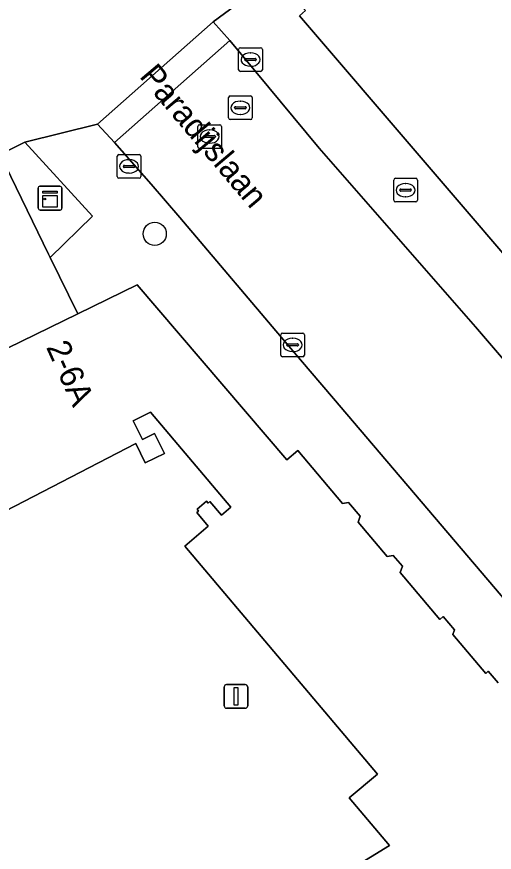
# Model space of a CAD drawing. Extents: x 160663 to 161506, y 382245 to 383291.
# Drawn here: x 161270.83 to 161290.96, y 382977.84 to 383013.07 of the extents above; entities that cross this region are included whole.
import ezdxf

# ---------------------------------------------------------------- set-up
doc = ezdxf.new("R2010")
doc.units = 0
for name, color, linetype in [('IMGEO_Boom', 7, 'Continuous'), ('IMGEO_Brandkraan', 7, 'Continuous'), ('IMGEO_Erf', 7, 'Continuous'), ('IMGEO_Groenvoorziening', 7, 'Continuous'), ('IMGEO_Kast', 7, 'Continuous'), ('IMGEO_Kolk', 7, 'Continuous'), ('IMGEO_Lichtmast', 7, 'Continuous'), ('IMGEO_Openbare_ruimte_label', 7, 'Continuous'), ('IMGEO_Pand', 7, 'Continuous'), ('IMGEO_Pand_nummerreeks', 7, 'Continuous'), ('IMGEO_Rijbaan_lokaal_open', 7, 'Continuous'), ('IMGEO_Rioolput', 7, 'Continuous'), ('IMGEO_Voetpad_gesloten', 7, 'Continuous'), ('IMGEO_Voetpad_open', 7, 'Continuous')]:
    doc.layers.add(name, color=color, linetype=linetype)

msp = doc.modelspace()

# ---------------------------------------------------------------- linework, layer by layer
at = {"layer": 'IMGEO_Boom'}
msp.add_circle((161276.647, 383003.915), 0.489, dxfattribs=at)
at = {"layer": 'IMGEO_Brandkraan'}
for p, q in [((161286.719, 383005.332), (161286.719, 383006.184)), ((161286.794, 383006.258), (161287.646, 383006.258)), ((161287.207, 383006.038), (161287.232, 383006.038)), ((161287.72, 383006.184), (161287.72, 383005.332)), ((161286.978, 383005.752), (161286.978, 383005.764)), ((161287.416, 383005.715), (161287.018, 383005.715)), ((161287.021, 383005.801), (161287.419, 383005.801)), ((161287.462, 383005.764), (161287.462, 383005.752)), ((161287.646, 383005.258), (161286.794, 383005.258)), ((161287.23, 383005.478), (161287.205, 383005.478))]:
    msp.add_line(p, q, dxfattribs=at)
for points in [[(161286.719, 383005.332), (161286.719, 383006.184)], [(161286.794, 383006.258), (161287.646, 383006.258)], [(161287.72, 383006.184), (161287.72, 383005.332)], [(161287.646, 383005.258), (161286.794, 383005.258)]]:
    msp.add_lwpolyline(points, dxfattribs=at)
for centre, radius, start, end in [((161286.796, 383006.182), 0.0765, 91.552, 178.448), ((161286.796, 383006.182), 0.0765, 91.552, 178.448), ((161287.644, 383006.182), 0.0765, 1.552, 88.448), ((161287.644, 383006.182), 0.0765, 1.552, 88.448), ((161287.018, 383005.761), 0.0403, 85.8775, 175.7526), ((161287.015, 383005.751), 0.0366, 178.938, 274.7102), ((161287.419, 383005.758), 0.043, 264.8664, 352.4533), ((161287.423, 383005.763), 0.0386, 1.7309, 96.639), ((161286.796, 383005.334), 0.0765, 181.552, 268.448), ((161286.796, 383005.334), 0.0765, 181.552, 268.448), ((161287.644, 383005.334), 0.0765, 271.552, 358.448), ((161287.644, 383005.334), 0.0765, 271.552, 358.448)]:
    msp.add_arc(centre, radius, start, end, dxfattribs=at)
for centre, major_axis, ratio, start_param, end_param in [((161287.206, 383005.758), (-0.387, 0.002), 0.722429, 4.712389, 7.853982), ((161287.231, 383005.758), (-0.39, 0.002), 0.717154, 1.570796, 4.712389)]:
    msp.add_ellipse(centre, major_axis=major_axis, ratio=ratio, start_param=start_param, end_param=end_param, dxfattribs=at)
at = {"layer": 'IMGEO_Erf'}
msp.add_lwpolyline([(161284.843, 382980.134), (161286.031, 382981.137), (161277.912, 382990.748), (161278.905, 382991.587), (161278.421, 382992.16), (161278.497, 382992.225), (161278.433, 382992.301), (161278.83, 382992.637), (161278.894, 382992.56), (161278.971, 382992.625), (161279.455, 382992.052), (161279.86, 382992.394), (161276.463, 382996.397), (161275.743, 382996.024), (161276.125, 382995.243), (161276.642, 382995.495), (161277.054, 382994.652), (161276.251, 382994.26), (161275.851, 382995.078), (161266.427, 382990.197), (161265.294, 382965.083), (161286.542, 382978.122)], close=True, dxfattribs=at)
at = {"layer": 'IMGEO_Groenvoorziening'}
msp.add_lwpolyline([(161271.172, 383007.777), (161270.121, 383007.263), (161272.175, 383003.058), (161272.246, 383002.914), (161274.02, 383004.658)], close=True, dxfattribs=at)
at = {"layer": 'IMGEO_Kast'}
for p, q in [((161271.809, 383005.919), (161272.65, 383005.919)), ((161272.65, 383005.919), (161271.809, 383005.919)), ((161271.734, 383004.994), (161271.734, 383005.835)), ((161271.734, 383005.835), (161271.734, 383004.994)), ((161272.734, 383005.844), (161272.734, 383005.003)), ((161272.734, 383005.003), (161272.734, 383005.844)), ((161272.659, 383004.919), (161271.818, 383004.919)), ((161271.818, 383004.919), (161272.659, 383004.919))]:
    msp.add_line(p, q, dxfattribs=at)
for points in [[(161271.929, 383005.709), (161272.529, 383005.709), (161272.529, 383005.624), (161271.929, 383005.624), (161271.929, 383005.709)], [(161271.929, 383005.534), (161272.529, 383005.534), (161272.529, 383005.045), (161271.929, 383005.045), (161271.929, 383005.534)]]:
    msp.add_lwpolyline(points, dxfattribs=at)
msp.add_circle((161272.013, 383005.383), 0.0377, dxfattribs=at)
for centre, start, end in [((161271.812, 383005.841), 92.4484, 184.2845), ((161271.812, 383005.841), 92.4484, 184.2845), ((161272.656, 383005.841), 2.4484, 94.2845), ((161272.656, 383005.841), 2.4484, 94.2845), ((161271.812, 383004.997), 182.4484, 274.2845), ((161271.812, 383004.997), 182.4484, 274.2845), ((161272.656, 383004.997), 272.4484, 4.2845), ((161272.656, 383004.997), 272.4484, 4.2845)]:
    msp.add_arc(centre, 0.0779, start, end, dxfattribs=at)
at = {"layer": 'IMGEO_Kolk'}
for p, q in [((161280.184, 383010.835), (161280.184, 383011.687)), ((161280.259, 383011.761), (161281.111, 383011.761)), ((161281.185, 383011.687), (161281.185, 383010.835)), ((161280.443, 383011.255), (161280.443, 383011.267)), ((161280.881, 383011.218), (161280.483, 383011.218)), ((161280.486, 383011.304), (161280.884, 383011.304)), ((161280.672, 383011.541), (161280.697, 383011.541)), ((161280.927, 383011.267), (161280.927, 383011.255)), ((161280.695, 383010.981), (161280.67, 383010.981)), ((161281.111, 383010.761), (161280.259, 383010.761)), ((161275.065, 383006.333), (161275.065, 383007.185)), ((161275.14, 383007.259), (161275.992, 383007.259)), ((161275.553, 383007.039), (161275.578, 383007.039)), ((161276.066, 383007.185), (161276.066, 383006.333)), ((161275.324, 383006.753), (161275.324, 383006.765)), ((161275.762, 383006.716), (161275.364, 383006.716)), ((161275.367, 383006.802), (161275.765, 383006.802)), ((161275.808, 383006.765), (161275.808, 383006.753)), ((161275.576, 383006.479), (161275.551, 383006.479)), ((161275.992, 383006.259), (161275.14, 383006.259)), ((161281.958, 382998.804), (161281.958, 382999.656)), ((161282.033, 382999.73), (161282.885, 382999.73)), ((161282.959, 382999.656), (161282.959, 382998.804)), ((161282.217, 382999.224), (161282.217, 382999.236)), ((161282.26, 382999.273), (161282.658, 382999.273)), ((161282.446, 382999.51), (161282.471, 382999.51)), ((161282.701, 382999.236), (161282.701, 382999.224)), ((161282.655, 382999.187), (161282.257, 382999.187)), ((161282.469, 382998.95), (161282.444, 382998.95)), ((161282.885, 382998.73), (161282.033, 382998.73))]:
    msp.add_line(p, q, dxfattribs=at)
for points in [[(161280.184, 383010.835), (161280.184, 383011.687)], [(161280.259, 383011.761), (161281.111, 383011.761)], [(161281.185, 383011.687), (161281.185, 383010.835)], [(161281.111, 383010.761), (161280.259, 383010.761)], [(161275.065, 383006.333), (161275.065, 383007.185)], [(161275.14, 383007.259), (161275.992, 383007.259)], [(161276.066, 383007.185), (161276.066, 383006.333)], [(161275.992, 383006.259), (161275.14, 383006.259)], [(161281.958, 382998.804), (161281.958, 382999.656)], [(161282.033, 382999.73), (161282.885, 382999.73)], [(161282.959, 382999.656), (161282.959, 382998.804)], [(161282.885, 382998.73), (161282.033, 382998.73)]]:
    msp.add_lwpolyline(points, dxfattribs=at)
for centre, radius, start, end in [((161280.261, 383011.685), 0.0765, 91.552, 178.448), ((161280.261, 383011.685), 0.0765, 91.552, 178.448), ((161281.109, 383011.685), 0.0765, 1.552, 88.448), ((161281.109, 383011.685), 0.0765, 1.552, 88.448), ((161280.483, 383011.264), 0.0403, 85.8775, 175.7526), ((161280.48, 383011.254), 0.0366, 178.938, 274.7102), ((161280.884, 383011.261), 0.043, 264.8664, 352.4533), ((161280.888, 383011.266), 0.0386, 1.7309, 96.639), ((161280.261, 383010.837), 0.0765, 181.552, 268.448), ((161280.261, 383010.837), 0.0765, 181.552, 268.448), ((161281.109, 383010.837), 0.0765, 271.552, 358.448), ((161281.109, 383010.837), 0.0765, 271.552, 358.448), ((161275.142, 383007.183), 0.0765, 91.552, 178.448), ((161275.142, 383007.183), 0.0765, 91.552, 178.448), ((161275.99, 383007.183), 0.0765, 1.552, 88.448), ((161275.99, 383007.183), 0.0765, 1.552, 88.448), ((161275.364, 383006.762), 0.0403, 85.8775, 175.7526), ((161275.361, 383006.752), 0.0366, 178.938, 274.7102), ((161275.765, 383006.759), 0.043, 264.8664, 352.4533), ((161275.769, 383006.764), 0.0386, 1.7309, 96.639), ((161275.142, 383006.335), 0.0765, 181.552, 268.448), ((161275.142, 383006.335), 0.0765, 181.552, 268.448), ((161275.99, 383006.335), 0.0765, 271.552, 358.448), ((161275.99, 383006.335), 0.0765, 271.552, 358.448), ((161282.035, 382999.654), 0.0765, 91.552, 178.448), ((161282.035, 382999.654), 0.0765, 91.552, 178.448), ((161282.883, 382999.654), 0.0765, 1.552, 88.448), ((161282.883, 382999.654), 0.0765, 1.552, 88.448), ((161282.257, 382999.233), 0.0403, 85.8775, 175.7526), ((161282.254, 382999.223), 0.0366, 178.938, 274.7102), ((161282.658, 382999.23), 0.043, 264.8664, 352.4533), ((161282.662, 382999.235), 0.0386, 1.7309, 96.639), ((161282.035, 382998.806), 0.0765, 181.552, 268.448), ((161282.035, 382998.806), 0.0765, 181.552, 268.448), ((161282.883, 382998.806), 0.0765, 271.552, 358.448), ((161282.883, 382998.806), 0.0765, 271.552, 358.448)]:
    msp.add_arc(centre, radius, start, end, dxfattribs=at)
for centre, major_axis, ratio, start_param, end_param in [((161280.671, 383011.261), (-0.387, 0.002), 0.722429, 4.712389, 7.853982), ((161280.696, 383011.261), (-0.39, 0.002), 0.717154, 1.570796, 4.712389), ((161275.552, 383006.759), (-0.387, 0.002), 0.722429, 4.712389, 7.853982), ((161275.577, 383006.759), (-0.39, 0.002), 0.717154, 1.570796, 4.712389), ((161282.445, 382999.23), (-0.387, 0.002), 0.722429, 4.712389, 7.853982), ((161282.47, 382999.23), (-0.39, 0.002), 0.717154, 1.570796, 4.712389)]:
    msp.add_ellipse(centre, major_axis=major_axis, ratio=ratio, start_param=start_param, end_param=end_param, dxfattribs=at)
at = {"layer": 'IMGEO_Lichtmast'}
for p, q in [((161279.575, 382984.01), (161279.575, 382984.81)), ((161279.575, 382984.81), (161279.575, 382984.01)), ((161279.675, 382984.91), (161280.465, 382984.91)), ((161280.465, 382984.91), (161279.675, 382984.91)), ((161280.565, 382984.81), (161280.565, 382984.01)), ((161280.565, 382984.01), (161280.565, 382984.81)), ((161280.465, 382983.91), (161279.675, 382983.91)), ((161279.675, 382983.91), (161280.465, 382983.91))]:
    msp.add_line(p, q, dxfattribs=at)
msp.add_lwpolyline([(161279.995, 382984.785), (161280.145, 382984.785), (161280.145, 382984.035), (161279.995, 382984.035), (161279.995, 382984.785)], dxfattribs=at)
for centre, start, end in [((161279.675, 382984.81), 90, 180), ((161279.675, 382984.81), 90, 180), ((161280.465, 382984.81), 0, 90), ((161280.465, 382984.81), 360, 90), ((161279.675, 382984.01), 180, 270), ((161279.675, 382984.01), 180, 270), ((161280.465, 382984.01), 270, 0), ((161280.465, 382984.01), 270, 0)]:
    msp.add_arc(centre, 0.1, start, end, dxfattribs=at)
at = {"layer": 'IMGEO_Pand'}
for points in [[(161342.497, 383007.969), (161338.4, 383013.116), (161314.847, 383042.706), (161312.592, 383040.865), (161309.473, 383038.318), (161308.323, 383037.379), (161304.378, 383034.158), (161292.963, 383024.838), (161282.641, 383015.991), (161282.856, 383015.732), (161282.654, 383015.564), (161281.709, 383014.778), (161282.953, 383013.38), (161282.996, 383013.332), (161282.742, 383013.11), (161298.304, 382994.942), (161302.262, 382990.321), (161307.89, 382983.751), (161308.641, 382982.874), (161311.38, 382979.675), (161319.015, 382986.625), (161331.209, 382997.725), (161332.203, 382998.63)], [(161272.246, 383002.914), (161272.175, 383003.058), (161270.121, 383007.263), (161259.435, 383002.042), (161260.432, 383000), (161261.591, 382997.628), (161262.718, 382995.323), (161273.404, 383000.542)], [(161286.031, 382981.137), (161284.843, 382980.134), (161286.542, 382978.122), (161265.294, 382965.083), (161266.427, 382990.197), (161275.851, 382995.078), (161276.251, 382994.26), (161277.054, 382994.652), (161276.642, 382995.495), (161276.125, 382995.243), (161275.743, 382996.024), (161276.463, 382996.397), (161279.86, 382992.394), (161279.455, 382992.052), (161278.971, 382992.625), (161278.894, 382992.56), (161278.83, 382992.637), (161278.433, 382992.301), (161278.497, 382992.225), (161278.421, 382992.16), (161278.905, 382991.587), (161277.912, 382990.748)]]:
    msp.add_lwpolyline(points, close=True, dxfattribs=at)
msp.add_lwpolyline([(161291.117, 382984.986), (161290.706, 382985.473), (161290.599, 382985.382), (161289.209, 382987.027), (161289.28, 382987.222), (161288.809, 382987.778), (161288.659, 382987.652), (161286.985, 382989.633), (161287.083, 382989.904), (161286.703, 382990.354), (161286.437, 382990.306), (161285.215, 382991.752), (161285.306, 382992.004), (161284.81, 382992.591), (161284.56, 382992.546), (161282.677, 382994.774), (161282.213, 382994.382), (161275.911, 383001.767), (161273.404, 383000.542), (161262.718, 382995.323)], dxfattribs=at)
at = {"layer": 'IMGEO_Rijbaan_lokaal_open'}
msp.add_lwpolyline([(161296.662, 382992.424), (161290.162, 383000), (161283.576, 383007.525), (161279.806, 383012.064), (161274.954, 383007.759), (161276.492, 383006.011), (161277.7, 383004.602), (161282.304, 382999.185), (161284.182, 382996.976), (161296.626, 382982.337)], dxfattribs=at)
at = {"layer": 'IMGEO_Rioolput'}
for p, q in [((161279.757, 383008.804), (161279.757, 383009.656)), ((161279.832, 383009.73), (161280.684, 383009.73)), ((161280.245, 383009.51), (161280.27, 383009.51)), ((161280.758, 383009.656), (161280.758, 383008.804)), ((161280.016, 383009.224), (161280.016, 383009.236)), ((161280.454, 383009.187), (161280.056, 383009.187)), ((161280.059, 383009.273), (161280.457, 383009.273)), ((161280.5, 383009.236), (161280.5, 383009.224)), ((161280.268, 383008.95), (161280.243, 383008.95)), ((161278.46, 383007.589), (161278.46, 383008.441)), ((161278.535, 383008.515), (161279.387, 383008.515)), ((161279.461, 383008.441), (161279.461, 383007.589)), ((161280.684, 383008.73), (161279.832, 383008.73)), ((161278.762, 383008.058), (161279.16, 383008.058)), ((161278.948, 383008.295), (161278.973, 383008.295)), ((161278.719, 383008.009), (161278.719, 383008.021)), ((161279.157, 383007.972), (161278.759, 383007.972)), ((161278.971, 383007.735), (161278.946, 383007.735)), ((161279.203, 383008.021), (161279.203, 383008.009)), ((161279.387, 383007.515), (161278.535, 383007.515))]:
    msp.add_line(p, q, dxfattribs=at)
for points in [[(161279.757, 383008.804), (161279.757, 383009.656)], [(161279.832, 383009.73), (161280.684, 383009.73)], [(161280.758, 383009.656), (161280.758, 383008.804)], [(161278.46, 383007.589), (161278.46, 383008.441)], [(161278.535, 383008.515), (161279.387, 383008.515)], [(161279.461, 383008.441), (161279.461, 383007.589)], [(161280.684, 383008.73), (161279.832, 383008.73)], [(161279.387, 383007.515), (161278.535, 383007.515)]]:
    msp.add_lwpolyline(points, dxfattribs=at)
for centre, radius, start, end in [((161279.834, 383009.654), 0.0765, 91.552, 178.448), ((161279.834, 383009.654), 0.0765, 91.552, 178.448), ((161280.682, 383009.654), 0.0765, 1.552, 88.448), ((161280.682, 383009.654), 0.0765, 1.552, 88.448), ((161280.056, 383009.233), 0.0403, 85.8775, 175.7526), ((161280.053, 383009.223), 0.0366, 178.938, 274.7102), ((161280.457, 383009.23), 0.043, 264.8664, 352.4533), ((161280.461, 383009.235), 0.0386, 1.7309, 96.639), ((161279.834, 383008.806), 0.0765, 181.552, 268.448), ((161279.834, 383008.806), 0.0765, 181.552, 268.448), ((161280.682, 383008.806), 0.0765, 271.552, 358.448), ((161280.682, 383008.806), 0.0765, 271.552, 358.448), ((161278.537, 383008.439), 0.0765, 91.552, 178.448), ((161278.537, 383008.439), 0.0765, 91.552, 178.448), ((161279.385, 383008.439), 0.0765, 1.552, 88.448), ((161279.385, 383008.439), 0.0765, 1.552, 88.448), ((161278.759, 383008.018), 0.0403, 85.8775, 175.7526), ((161279.164, 383008.02), 0.0386, 1.7309, 96.639), ((161278.756, 383008.008), 0.0366, 178.938, 274.7102), ((161279.16, 383008.015), 0.043, 264.8664, 352.4533), ((161278.537, 383007.591), 0.0765, 181.552, 268.448), ((161278.537, 383007.591), 0.0765, 181.552, 268.448), ((161279.385, 383007.591), 0.0765, 271.552, 358.448), ((161279.385, 383007.591), 0.0765, 271.552, 358.448)]:
    msp.add_arc(centre, radius, start, end, dxfattribs=at)
for centre, major_axis, ratio, start_param, end_param in [((161280.244, 383009.23), (-0.387, 0.002), 0.722429, 4.712389, 7.853982), ((161280.269, 383009.23), (-0.39, 0.002), 0.717154, 1.570796, 4.712389), ((161278.947, 383008.015), (-0.387, 0.002), 0.722429, 4.712389, 7.853982), ((161278.972, 383008.015), (-0.39, 0.002), 0.717154, 1.570796, 4.712389)]:
    msp.add_ellipse(centre, major_axis=major_axis, ratio=ratio, start_param=start_param, end_param=end_param, dxfattribs=at)
at = {"layer": 'IMGEO_Voetpad_gesloten'}
msp.add_lwpolyline([(161279.806, 383012.064), (161279.114, 383012.848), (161274.242, 383008.536), (161274.954, 383007.759)], close=True, dxfattribs=at)
at = {"layer": 'IMGEO_Voetpad_open'}
for points in [[(161224.742, 382988.809), (161233.386, 382992.093), (161236.162, 382993.2), (161236.234, 382993.005), (161236.671, 382993.175), (161243.324, 382995.771), (161250.237, 382998.468), (161254.164, 383000), (161256.853, 383001.049), (161259.435, 383002.042), (161270.121, 383007.263), (161271.172, 383007.777), (161274.242, 383008.536), (161279.114, 383012.848), (161281.709, 383014.778)], [(161296.626, 382982.337), (161284.182, 382996.976), (161282.304, 382999.185), (161277.7, 383004.602), (161276.492, 383006.011), (161274.954, 383007.759), (161274.242, 383008.536), (161271.172, 383007.777), (161274.02, 383004.658), (161272.246, 383002.914), (161273.404, 383000.542), (161275.911, 383001.767), (161282.213, 382994.382), (161282.677, 382994.774), (161284.56, 382992.546), (161284.81, 382992.591), (161285.306, 382992.004), (161285.215, 382991.752), (161286.437, 382990.306), (161286.703, 382990.354), (161287.083, 382989.904), (161286.985, 382989.633), (161288.659, 382987.652), (161288.809, 382987.778), (161289.28, 382987.222), (161289.209, 382987.027), (161290.599, 382985.382), (161290.706, 382985.473), (161291.117, 382984.986)]]:
    msp.add_lwpolyline(points, dxfattribs=at)
msp.add_lwpolyline([(161282.742, 383013.11), (161282.996, 383013.332), (161282.953, 383013.38), (161281.709, 383014.778), (161279.114, 383012.848), (161279.806, 383012.064), (161283.576, 383007.525), (161290.162, 383000), (161296.662, 382992.424), (161300.037, 382988.477), (161302.262, 382990.321), (161298.304, 382994.942)], close=True, dxfattribs=at)

# ---------------------------------------------------------------- texts
at = {"layer": 'IMGEO_Openbare_ruimte_label'}
msp.add_text('Paradijslaan', height=1, rotation=310.1724, dxfattribs=at).set_placement((161275.969, 383010.544))
at = {"layer": 'IMGEO_Pand_nummerreeks'}
msp.add_text('2-6A', height=1, rotation=294.1786, dxfattribs=at).set_placement((161272.057, 382999.138))

doc.saveas('drawing.dxf')
